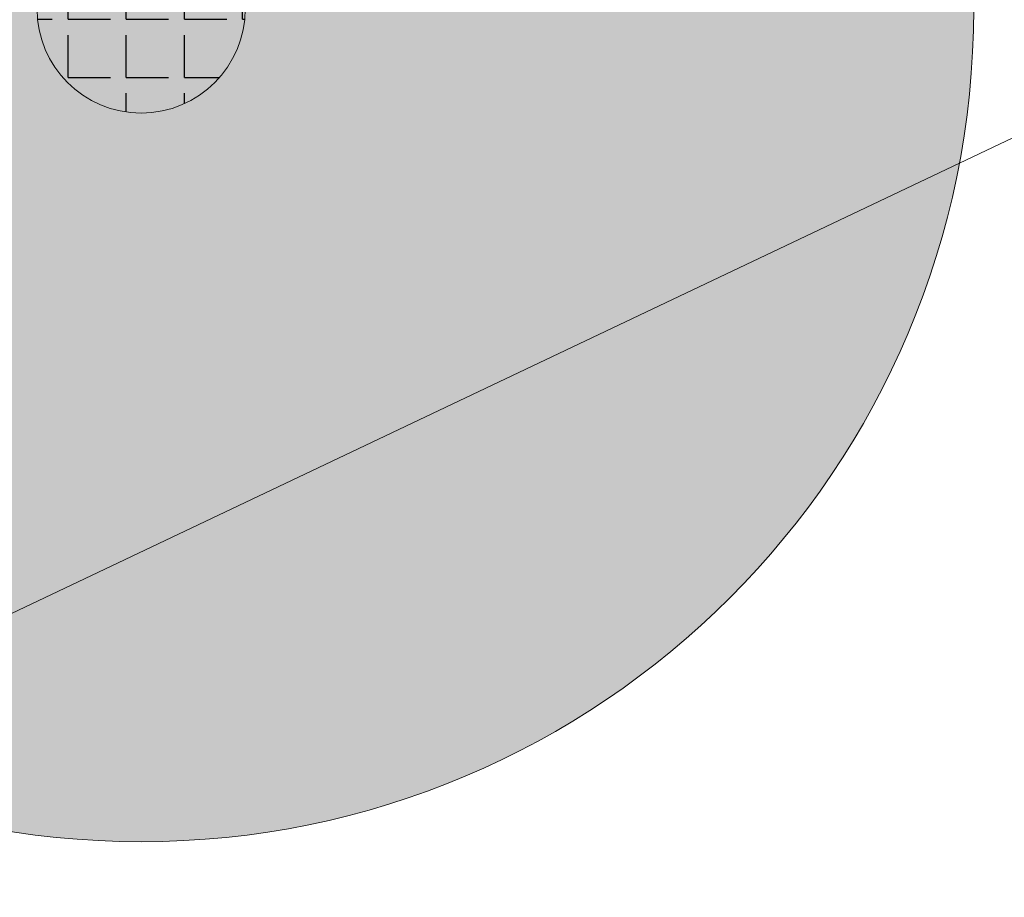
# Model space of a CAD drawing. Header units: metres. Extents: x 163628 to 167676, y 402708 to 405373.
# Tile 436 of 656: x 166380.07 to 166382.43, y 404358.56 to 404360.67. Entities that reach past the tile are written whole.
import ezdxf

# ---------------------------------------------------------------- set-up
doc = ezdxf.new("R2010")
doc.units = ezdxf.units.M
doc.layers.get('0').update_dxf_attribs({"lineweight": 25})
for name, color, linetype, lineweight in [('X-CA190022.004-UO-BGT_Ondergrond$0$GE_479_BTDGroenvoorziening_grasenkruida_GEM', 253, 'Continuous', 9), ('X-CA190022.004-UO-BGT_Ondergrond$0$GE_541_OWTOever_slootkant_Vlak_GEM', 253, 'Continuous', 9), ('X-CA190022.004-UO-DWM_Beplanting$0$B-WE-GR-BOOM-S AFKOMSTIG UIT BGT', 252, 'Continuous', 0)]:
    doc.layers.add(name, color=color, linetype=linetype, lineweight=lineweight)
doc.layers.add('X-CA190022.004-UO-DWM_Beplanting$0$B-WE-GR-BOOM-S AFKOMSTIG UIT BOMENBESTAND GEMEENTE', color=252, linetype='Continuous')
doc.layers.add('X-CA190022.004-UO-DWM_Beplanting$0$N-GV-GR-GRAS-A-200', color=7, linetype='Continuous')

# ---------------------------------------------------------------- blocks, each defined once
blk = doc.blocks.new('X-CA190022.004-UO-DWM_Beplanting$0$SGR-BOOM_01-SO')
at = {"linetype": 'ByBlock', "lineweight": 18}
h = blk.add_hatch(color=0, dxfattribs=at)
h.dxf.hatch_style = 1
edge = h.paths.add_edge_path()
edge.add_arc((0, 0), 0.25, 0, 360)
at = {"color": 0, "linetype": 'ByBlock', "lineweight": 18}
for radius in [2, 0.25]:
    blk.add_circle((0, 0), radius, dxfattribs=at)
blk = doc.blocks.new('X-CA190022.004-UO-DWM_Beplanting$0$IMGEOBoom')
at = {"transparency": 33554457}
h = blk.add_hatch(color=256, dxfattribs=at)
h.dxf.hatch_style = 1
edge = h.paths.add_edge_path()
edge.add_arc((0, 0), 100, 0, 360)
edge = h.paths.add_edge_path(flags=17)
edge.add_arc((0, 0), 12.5, 0, 360)
h = blk.add_hatch()
h.set_pattern_fill('ANGLE', color=256)
h.set_pattern_definition([(0, (0, 0), (0, 6.985), [5.08, -1.905]), (90, (0, 0), (-6.985, 4e-16), [5.08, -1.905])])
edge = h.paths.add_edge_path(flags=17)
edge.add_arc((0, 0), 12.5, 0, 360)
at = {"layer": 'X-CA190022.004-UO-DWM_Beplanting$0$N-GV-GR-GRAS-A-200'}
h = blk.add_hatch(color=256, dxfattribs=at)
h.dxf.hatch_style = 1
edge = h.paths.add_edge_path(flags=17)
edge.add_arc((0, 0), 12.5, 0, 360)
at = {"xscale": 50, "yscale": 50, "zscale": 50}
blk.add_blockref('X-CA190022.004-UO-DWM_Beplanting$0$SGR-BOOM_01-SO', (0, 0), dxfattribs=at)

msp = doc.modelspace()

# ---------------------------------------------------------------- linework, layer by layer
at = {"layer": 'X-CA190022.004-UO-BGT_Ondergrond$0$GE_479_BTDGroenvoorziening_grasenkruida_GEM', "flags": 128}
msp.add_lwpolyline([(166336.177, 404338.347), (166362.282, 404350.81), (166382.869, 404360.584), (166402.268, 404370.292), (166431.523, 404384.588), (166454.942, 404395.665), (166474.552, 404405.1), (166493.316, 404414.196), (166508.664, 404421.261), (166516.137, 404424.067), (166517.818, 404424.526), (166518.436, 404424.629), (166518.914, 404424.318), (166519.302, 404423.699), (166519.584, 404423.052), (166519.805, 404422.274), (166519.854, 404421.567), (166519.784, 404420.961), (166519.601, 404420.495), (166518.805, 404419.445), (166245.53, 404287.59)], dxfattribs=at)
at = {"layer": 'X-CA190022.004-UO-BGT_Ondergrond$0$GE_541_OWTOever_slootkant_Vlak_GEM', "flags": 128}
msp.add_lwpolyline([(166336.177, 404338.347), (166362.282, 404350.81), (166382.869, 404360.584), (166402.268, 404370.292), (166431.523, 404384.588), (166454.942, 404395.665), (166474.552, 404405.1), (166493.316, 404414.196), (166508.664, 404421.261), (166516.137, 404424.067), (166517.818, 404424.526), (166518.436, 404424.629), (166518.914, 404424.318), (166519.302, 404423.699), (166519.584, 404423.052), (166519.805, 404422.274), (166519.854, 404421.567), (166519.784, 404420.961), (166519.601, 404420.495), (166518.805, 404419.445)], dxfattribs=at)

# ---------------------------------------------------------------- block references
at = {"layer": 'X-CA190022.004-UO-DWM_Beplanting$0$B-WE-GR-BOOM-S AFKOMSTIG UIT BGT', "xscale": 0.02, "yscale": 0.02, "zscale": 0.02}
msp.add_blockref('X-CA190022.004-UO-DWM_Beplanting$0$IMGEOBoom', (166380.361, 404360.697), dxfattribs=at)
at = {"layer": 'X-CA190022.004-UO-DWM_Beplanting$0$B-WE-GR-BOOM-S AFKOMSTIG UIT BOMENBESTAND GEMEENTE', "xscale": 0.02, "yscale": 0.02, "zscale": 0.02}
msp.add_blockref('X-CA190022.004-UO-DWM_Beplanting$0$IMGEOBoom', (166380.361, 404360.697), dxfattribs=at)

doc.saveas('drawing.dxf')
